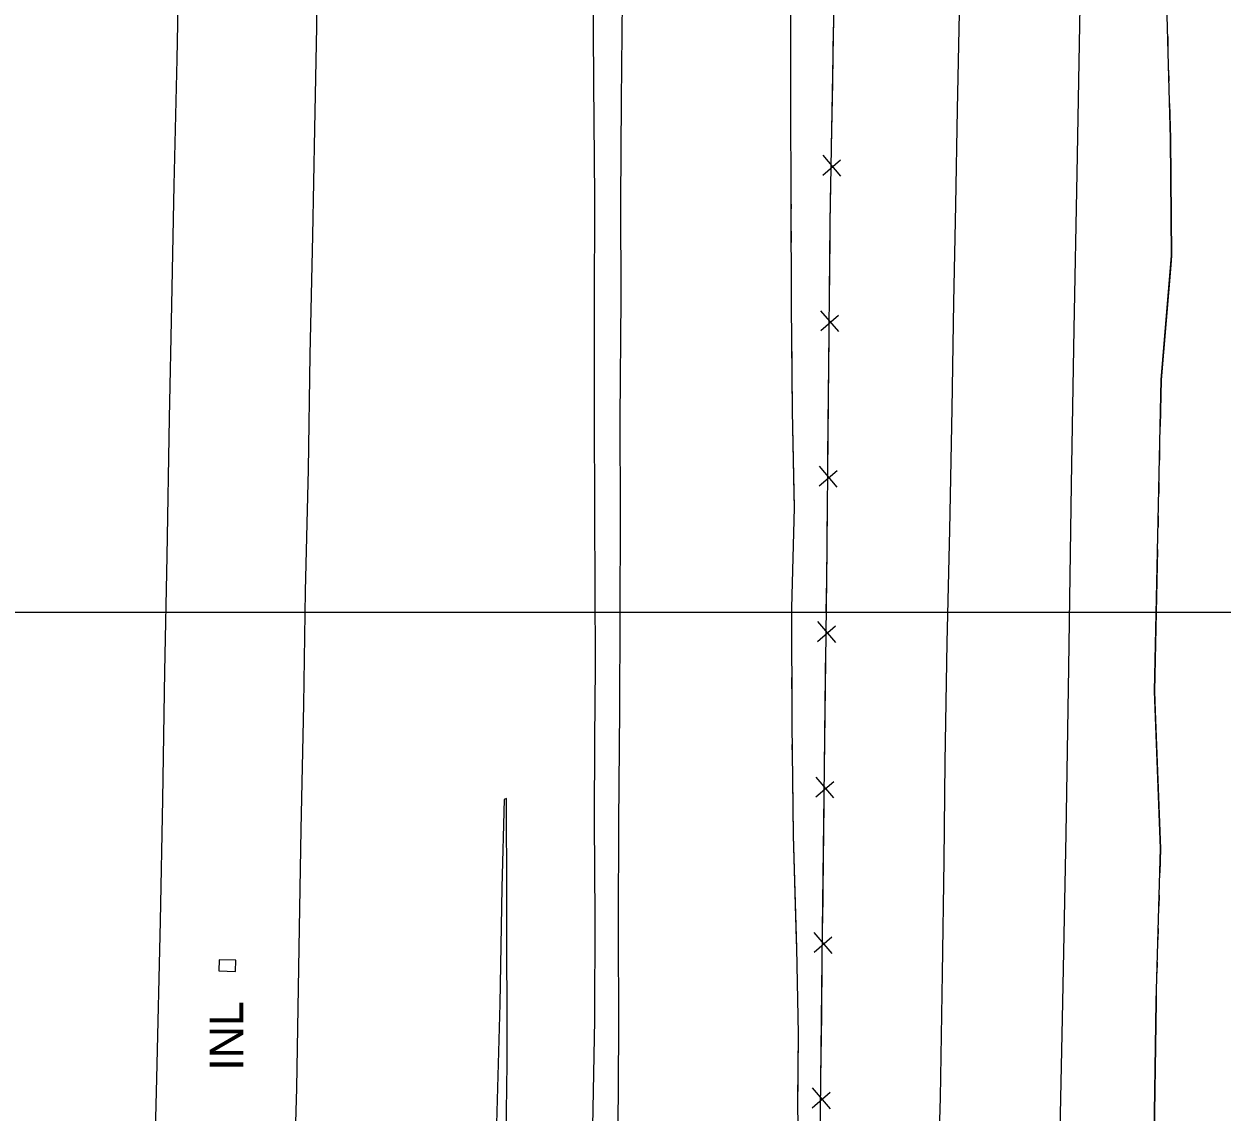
# Model space of a CAD drawing. Extents: x 591954 to 597000, y 198576 to 213500.
# Drawn here: x 594067.1 to 594281.9, y 206910.4 to 207105.4 of the extents above; entities that cross this region are included whole.
import ezdxf

# ---------------------------------------------------------------- set-up
doc = ezdxf.new("R2010")
doc.units = 0
for name, color, linetype in [('Level 10', 7, 'Continuous'), ('Level 11', 7, 'Continuous'), ('Level 15', 7, 'Continuous'), ('Level 19', 7, 'Continuous')]:
    doc.layers.add(name, color=color, linetype=linetype)

msp = doc.modelspace()

# ---------------------------------------------------------------- linework, layer by layer
at = {"layer": 'Level 10'}
for p, q in [((593000, 207000), (595500, 207000)), ((593500, 207000), (595000, 207000))]:
    msp.add_line(p, q, dxfattribs=at)
at = {"layer": 'Level 11'}
for points in [[(594252.75, 206901.4), (594253.33, 206930.14), (594253.96, 206960.29), (594254.4, 206990.1), (594254.92, 207022.92), (594255.36, 207050.81), (594255.93, 207078.64), (594256.44, 207108.55), (594256.92, 207136.71), (594257.33, 207160.29), (594257.92, 207187.76), (594258.19, 207216.05), (594258.47, 207241.4), (594258.85, 207269.21), (594259.27, 207294.7), (594259.6, 207321.41), (594260.01, 207352.68), (594260.42, 207380.49), (594260.68, 207397.99), (594260.93, 207414.8), (594261.64, 207425.77), (594262.2, 207429.92)], [(594237.72, 207312.84), (594237.5, 207291.65), (594237.25, 207272.99), (594237.15, 207251.99), (594236.88, 207235.4), (594236.38, 207212.05), (594236.25, 207195.1), (594235.99, 207175.55), (594235.7, 207158.32), (594235.37, 207142.22), (594235.07, 207126), (594234.76, 207107.43), (594234.41, 207090.14), (594234.13, 207073.01), (594233.78, 207055.53), (594233.46, 207036.48), (594233.02, 207014.78), (594232.54, 206994.51), (594232.19, 206973.2), (594232.02, 206955.45), (594231.74, 206935.27), (594231.35, 206913.05), (594230.99, 206900.77)], [(594123.54, 207308.77), (594123.06, 207286.64), (594122.74, 207264.97), (594122.2, 207241.44), (594121.95, 207224.58), (594121.55, 207205.43), (594121.06, 207186.96), (594120.72, 207163.88), (594120.29, 207145.29), (594119.8, 207124.83), (594119.54, 207104.92), (594119.17, 207086.63), (594118.8, 207067.51), (594118.36, 207046.15), (594118.05, 207025.6), (594117.52, 207003.81), (594117.21, 206983.5), (594116.76, 206961.07), (594116.38, 206939.88), (594115.98, 206914.71), (594115.43, 206896.11)], [(594167.9, 207301.46), (594167.97, 207285.93), (594168.01, 207269.64), (594168.16, 207253.13), (594168.26, 207235.71), (594168.38, 207220.83), (594168.46, 207205.75), (594168.6, 207190.65), (594168.82, 207172.99), (594168.87, 207151.85), (594169.05, 207130.66), (594169.1, 207113.64), (594169.21, 207094.91), (594169.4, 207074.39), (594169.31, 207054.2), (594169.35, 207036.48), (594169.36, 207016.9), (594169.46, 207005.15), (594169.52, 206990.23), (594169.38, 206977.2), (594169.35, 206962.56), (594169.43, 206945.32), (594169.4, 206926.93), (594168.85, 206898.26)], [(594173.83, 207301.01), (594173.84, 207282.93), (594173.82, 207260.94), (594173.62, 207243.29), (594173.67, 207224.13), (594173.66, 207205.22), (594174.04, 207185.98), (594174.17, 207167.67), (594174.5, 207147.24), (594174.51, 207129.33), (594174.37, 207109.76), (594174.17, 207091.8), (594174.02, 207073.59), (594174.12, 207056.27), (594173.93, 207034.65), (594173.98, 207017.69), (594173.91, 206998.96), (594173.85, 206982.61), (594173.7, 206962.34), (594173.61, 206944.19), (594173.7, 206925.04), (594173.52, 206898.45)], [(594098.15, 207298.83), (594097.84, 207278.4), (594097.51, 207258.19), (594097.08, 207237.4), (594096.73, 207217.7), (594096.35, 207198.16), (594096.03, 207179.01), (594095.68, 207163.73), (594095.21, 207139.9), (594094.9, 207121.27), (594094.51, 207099.14), (594093.99, 207076.58), (594093.52, 207055.13), (594093.12, 207034.79), (594092.73, 207010.07), (594092.3, 206989.41), (594091.96, 206966.54), (594091.54, 206944.63), (594090.88, 206916.44), (594090.32, 206895.1)], [(594153.42, 206897.64), (594153.71, 206919.11), (594153.67, 206948.94), (594153.59, 206966.64), (594153.2, 206966.46), (594152.78, 206950.69), (594152.44, 206929.84), (594151.54, 206897.57)]]:
    msp.add_lwpolyline(points, dxfattribs=at)
at = {"layer": 'Level 15'}
for p, q in [((594210.3, 207078.37), (594213.52, 207081.11)), ((594213.53, 207078.15), (594210.36, 207081.92)), ((594209.96, 207050.51), (594213.16, 207053.27)), ((594213.2, 207050.3), (594209.99, 207054.05)), ((594209.69, 207022.65), (594212.88, 207025.41)), ((594212.92, 207022.45), (594209.72, 207026.2)), ((594209.39, 206994.79), (594212.59, 206997.55)), ((594212.63, 206994.58), (594209.43, 206998.34)), ((594209.07, 206966.93), (594212.27, 206969.69)), ((594212.3, 206966.73), (594209.11, 206970.48)), ((594208.75, 206939.07), (594211.95, 206941.83)), ((594211.98, 206938.87), (594208.79, 206942.62)), ((594208.44, 206911.22), (594211.64, 206913.98)), ((594211.67, 206911.01), (594208.47, 206914.76))]:
    msp.add_line(p, q, dxfattribs=at)
for points in [[(594209.81, 206899.91), (594210.29, 206943.1), (594211.02, 207005.84), (594211.65, 207069.87), (594212.75, 207132.99), (594213.56, 207212.08), (594214.98, 207310.12), (594215.91, 207413.46), (594217.01, 207493.28), (594217.76, 207570.72), (594218.48, 207619.08), (594219.33, 207690.29), (594219.49, 207704.18)], [(594212.09, 207094.92), (594212.26, 207104.88)], [(594211.89, 207083.6), (594212.09, 207094.92)], [(594211.62, 207067.06), (594211.65, 207069.87), (594211.77, 207077.02)], [(594211.51, 207055.74), (594211.62, 207067.06)], [(594211.35, 207039.2), (594211.45, 207049.16)], [(594211.24, 207027.88), (594211.35, 207039.2)], [(594211.08, 207011.35), (594211.17, 207021.3)], [(594210.95, 207000.02), (594211.02, 207005.84), (594211.08, 207011.35)], [(594210.76, 206983.49), (594210.88, 206993.44)], [(594210.63, 206972.17), (594210.76, 206983.49)], [(594210.44, 206955.63), (594210.55, 206965.59)], [(594210.3, 206944.31), (594210.44, 206955.63)], [(594102.09, 206937.73), (594102.04, 206935.73), (594105.03, 206935.64), (594105.09, 206937.64), (594102.09, 206937.73)], [(594210.12, 206927.77), (594210.23, 206937.73)], [(594209.99, 206916.45), (594210.12, 206927.77)]]:
    msp.add_lwpolyline(points, dxfattribs=at)
at = {"layer": 'Level 19'}
for points in [[(594269.66, 206902.32), (594270.08, 206930.26), (594270.84, 206957.69), (594269.78, 206985.85), (594270.44, 207016.44), (594270.97, 207041.67), (594272.83, 207063.93), (594272.63, 207084.94), (594272.04, 207106.98), (594271.54, 207131.06), (594271.59, 207151.87), (594272.04, 207172.05), (594272.21, 207193.42), (594272.23, 207215.3), (594272.79, 207235.89), (594272.9, 207260.36), (594273.44, 207286.67), (594274.9, 207312.71), (594276.23, 207337.27), (594276.42, 207356.95), (594275.84, 207372.46), (594277.93, 207389.67), (594282.18, 207408.21), (594288.16, 207419.5)], [(594204.6, 207130.3), (594204.59, 207123.41), (594204.54, 207108.03), (594204.53, 207101.3)], [(594204.54, 207108.03), (594204.51, 207091.27), (594204.61, 207074.03), (594204.66, 207054.98), (594204.81, 207036.03), (594205.18, 207018.75), (594204.69, 207000.83), (594204.74, 206979.93), (594204.99, 206959.99), (594205.6, 206939.8), (594205.88, 206924.46), (594205.79, 206910.6), (594206.23, 206899.77)], [(594272.15, 207103.19), (594272.2, 207101.19)], [(594204.53, 207101.3), (594204.51, 207091.27), (594204.61, 207074.03), (594204.62, 207072.3)], [(594272.31, 207097.19), (594272.36, 207095.19)], [(594272.47, 207091.2), (594272.63, 207084.94), (594272.83, 207063.93), (594272.69, 207062.21)], [(594204.63, 207068.3), (594204.63, 207066.3)], [(594204.64, 207062.3), (594204.65, 207060.3)], [(594272.69, 207062.21), (594270.97, 207041.67), (594270.8, 207033.28)], [(594204.66, 207056.3), (594204.66, 207054.98), (594204.67, 207054.3)], [(594204.7, 207050.3), (594204.81, 207036.03), (594205.12, 207021.3)], [(594270.71, 207029.28), (594270.67, 207027.28)], [(594270.59, 207023.28), (594270.54, 207021.28)], [(594205.12, 207021.3), (594205.18, 207018.75), (594204.69, 207000.83), (594204.71, 206992.31)], [(594270.46, 207017.28), (594270.44, 207016.44), (594270.42, 207015.28)], [(594270.33, 207011.28), (594269.78, 206985.85), (594269.92, 206982.29)], [(594204.72, 206988.31), (594204.73, 206986.31)], [(594204.74, 206982.31), (594204.74, 206980.31)], [(594269.92, 206982.29), (594270.84, 206957.69), (594270.72, 206953.31)], [(594204.79, 206976.31), (594204.81, 206974.31)], [(594204.86, 206970.31), (594204.99, 206959.99), (594205.56, 206941.32)], [(594270.61, 206949.31), (594270.56, 206947.31)], [(594270.44, 206943.32), (594270.39, 206941.32)], [(594205.56, 206941.32), (594205.6, 206939.8), (594205.88, 206924.46), (594205.8, 206912.33)], [(594270.28, 206937.32), (594270.22, 206935.32)], [(594270.11, 206931.32), (594270.08, 206930.26), (594269.66, 206902.32)]]:
    msp.add_lwpolyline(points, dxfattribs=at)

# ---------------------------------------------------------------- texts
at = {"layer": 'Level 15'}
msp.add_text('INL', height=6, rotation=90, dxfattribs=at).set_placement((594106.4, 206917.83))

doc.saveas('drawing.dxf')
